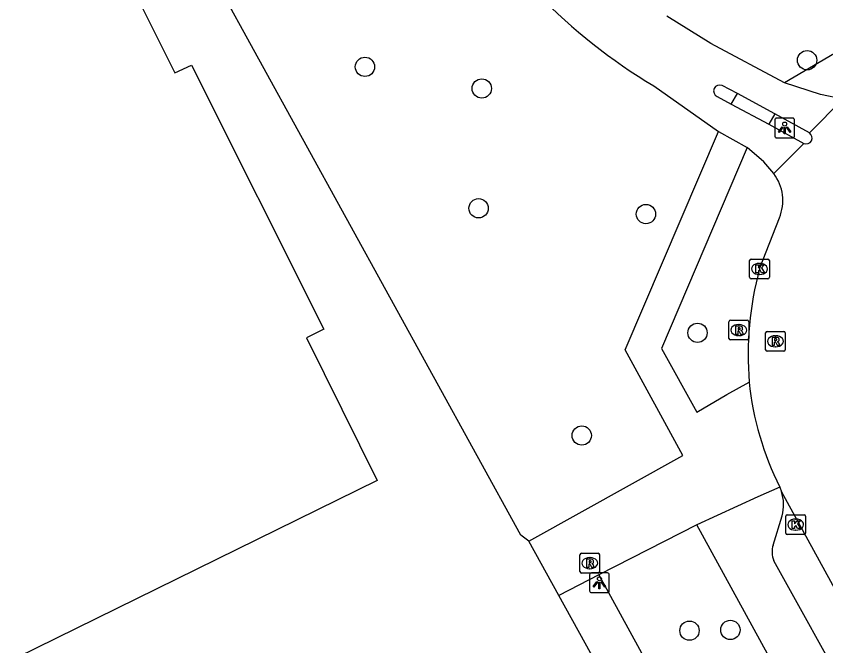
# Model space of a CAD drawing. Extents: x 157793 to 159380, y 380882 to 382313.
# Drawn here: x 158110.05 to 158151.07, y 381539.26 to 381571.13 of the extents above; entities that cross this region are included whole.
import ezdxf

# ---------------------------------------------------------------- set-up
doc = ezdxf.new("R2010")
doc.units = 0
for name, color, linetype in [('IMGEO_Boom', 7, 'Continuous'), ('IMGEO_Fietspad_gesloten', 7, 'Continuous'), ('IMGEO_Groenvoorziening', 7, 'Continuous'), ('IMGEO_Kolk', 7, 'Continuous'), ('IMGEO_Lichtpunt', 7, 'Continuous'), ('IMGEO_Pand', 7, 'Continuous'), ('IMGEO_Rijbaan_lokaal_open', 7, 'Continuous'), ('IMGEO_Rioolput', 7, 'Continuous'), ('IMGEO_Voetpad_open', 7, 'Continuous')]:
    doc.layers.add(name, color=color, linetype=linetype)

msp = doc.modelspace()

# ---------------------------------------------------------------- linework, layer by layer
at = {"layer": 'IMGEO_Boom'}
for centre in [(158150.128, 381568.9), (158127.724, 381568.564), (158133.643, 381567.47), (158133.481, 381561.404), (158141.961, 381561.111), (158144.574, 381555.1), (158138.709, 381549.9), (158144.167, 381540.021), (158146.239, 381540.058)]:
    msp.add_circle(centre, 0.489, dxfattribs=at)
at = {"layer": 'IMGEO_Fietspad_gesloten'}
for points in [[(158148.989, 381567.756), (158145.252, 381569.749), (158143.024, 381571.128)], [(158142.362, 381567.604), (158145.632, 381565.297)], [(158146.597, 381567.212), (158145.822, 381567.62)], [(158151.934, 381566.924), (158150.804, 381567.168), (158148.989, 381567.756)], [(158148.488, 381566.19), (158146.597, 381567.212)], [(158145.569, 381567.06), (158146.285, 381566.679)], [(158146.285, 381566.679), (158148.185, 381565.668)], [(158150.242, 381565.227), (158148.488, 381566.19)], [(158148.185, 381565.668), (158149.957, 381564.681)], [(158145.632, 381565.297), (158147.084, 381564.485)], [(158148.436, 381563.161), (158147.934, 381563.759), (158147.084, 381564.485)]]:
    msp.add_lwpolyline(points, dxfattribs=at)
for centre, radius, start, end in [((158156.332, 381591.28), 27.491, 223.8314, 239.4572), ((158145.699, 381567.338), 0.307, 66.4373, 244.9372)]:
    msp.add_arc(centre, radius, start, end, dxfattribs=at)
at = {"layer": 'IMGEO_Groenvoorziening'}
msp.add_lwpolyline([(158136.029, 381544.559), (158135.619, 381544.862), (158113.502, 381585.042)], dxfattribs=at)
at = {"layer": 'IMGEO_Kolk'}
for p, q in [((158147.216, 381557.909), (158147.216, 381558.761)), ((158147.291, 381558.835), (158148.143, 381558.835)), ((158147.704, 381558.615), (158147.729, 381558.615)), ((158148.217, 381558.761), (158148.217, 381557.909)), ((158148.143, 381557.835), (158147.291, 381557.835)), ((158147.727, 381558.055), (158147.702, 381558.055)), ((158149.047, 381544.962), (158149.047, 381545.814)), ((158149.122, 381545.888), (158149.974, 381545.888)), ((158150.048, 381545.814), (158150.048, 381544.962)), ((158149.535, 381545.668), (158149.56, 381545.668)), ((158149.558, 381545.108), (158149.533, 381545.108)), ((158149.974, 381544.888), (158149.122, 381544.888))]:
    msp.add_line(p, q, dxfattribs=at)
for points in [[(158147.216, 381557.909), (158147.216, 381558.761)], [(158147.291, 381558.835), (158148.143, 381558.835)], [(158147.537, 381558.535), (158147.66, 381558.535), (158147.66, 381558.384), (158147.79, 381558.535), (158147.954, 381558.535), (158147.808, 381558.384), (158147.961, 381558.135), (158147.809, 381558.135), (158147.724, 381558.299), (158147.66, 381558.232), (158147.66, 381558.135), (158147.537, 381558.135), (158147.537, 381558.535)], [(158148.217, 381558.761), (158148.217, 381557.909)], [(158148.143, 381557.835), (158147.291, 381557.835)], [(158149.047, 381544.962), (158149.047, 381545.814)], [(158149.122, 381545.888), (158149.974, 381545.888)], [(158150.048, 381545.814), (158150.048, 381544.962)], [(158149.368, 381545.588), (158149.491, 381545.588), (158149.491, 381545.437), (158149.621, 381545.588), (158149.785, 381545.588), (158149.639, 381545.437), (158149.792, 381545.188), (158149.64, 381545.188), (158149.555, 381545.352), (158149.491, 381545.285), (158149.491, 381545.188), (158149.368, 381545.188), (158149.368, 381545.588)], [(158149.974, 381544.888), (158149.122, 381544.888)]]:
    msp.add_lwpolyline(points, dxfattribs=at)
for centre, start, end in [((158147.293, 381558.759), 91.552, 178.448), ((158147.293, 381558.759), 91.552, 178.448), ((158148.141, 381558.759), 1.552, 88.448), ((158148.141, 381558.759), 1.552, 88.448), ((158147.293, 381557.911), 181.552, 268.448), ((158147.293, 381557.911), 181.552, 268.448), ((158148.141, 381557.911), 271.552, 358.448), ((158148.141, 381557.911), 271.552, 358.448), ((158149.124, 381545.812), 91.552, 178.448), ((158149.124, 381545.812), 91.552, 178.448), ((158149.972, 381545.812), 1.552, 88.448), ((158149.972, 381545.812), 1.552, 88.448), ((158149.124, 381544.964), 181.552, 268.448), ((158149.124, 381544.964), 181.552, 268.448), ((158149.972, 381544.964), 271.552, 358.448), ((158149.972, 381544.964), 271.552, 358.448)]:
    msp.add_arc(centre, 0.0765, start, end, dxfattribs=at)
for centre, major_axis, ratio, start_param, end_param in [((158147.703, 381558.335), (-0.387, 0.002), 0.722429, 4.712389, 7.853982), ((158147.728, 381558.335), (-0.39, 0.002), 0.717154, 1.570796, 4.712389), ((158149.534, 381545.388), (-0.387, 0.002), 0.722429, 4.712389, 7.853982), ((158149.559, 381545.388), (-0.39, 0.002), 0.717154, 1.570796, 4.712389)]:
    msp.add_ellipse(centre, major_axis=major_axis, ratio=ratio, start_param=start_param, end_param=end_param, dxfattribs=at)
at = {"layer": 'IMGEO_Lichtpunt'}
for p, q in [((158149.393, 381565.966), (158148.585, 381565.966)), ((158149.393, 381565.966), (158148.585, 381565.966)), ((158148.491, 381565.871), (158148.491, 381565.064)), ((158148.491, 381565.871), (158148.491, 381565.064)), ((158149.487, 381565.064), (158149.487, 381565.871)), ((158149.487, 381565.064), (158149.487, 381565.871)), ((158148.585, 381564.97), (158149.393, 381564.97)), ((158148.585, 381564.97), (158149.393, 381564.97)), ((158140.006, 381542.946), (158139.198, 381542.946)), ((158140.006, 381542.946), (158139.198, 381542.946)), ((158139.104, 381542.851), (158139.104, 381542.044)), ((158139.104, 381542.851), (158139.104, 381542.044)), ((158140.1, 381542.044), (158140.1, 381542.851)), ((158140.1, 381542.044), (158140.1, 381542.851)), ((158139.198, 381541.95), (158140.006, 381541.95)), ((158139.198, 381541.95), (158140.006, 381541.95))]:
    msp.add_line(p, q, dxfattribs=at)
for points in [[(158148.865, 381565.535), (158148.904, 381565.507), (158148.716, 381565.245), (158148.678, 381565.272), (158148.865, 381565.535)], [(158148.967, 381565.487), (158149.014, 381565.487), (158149.014, 381565.165), (158148.967, 381565.165), (158148.967, 381565.487)], [(158149.077, 381565.507), (158149.115, 381565.534), (158149.302, 381565.272), (158149.263, 381565.244), (158149.077, 381565.507)], [(158139.478, 381542.515), (158139.517, 381542.487), (158139.329, 381542.225), (158139.291, 381542.252), (158139.478, 381542.515)], [(158139.69, 381542.487), (158139.728, 381542.514), (158139.915, 381542.252), (158139.876, 381542.224), (158139.69, 381542.487)], [(158139.58, 381542.467), (158139.627, 381542.467), (158139.627, 381542.145), (158139.58, 381542.145), (158139.58, 381542.467)]]:
    msp.add_lwpolyline(points, dxfattribs=at)
for centre in [(158148.99, 381565.669), (158139.603, 381542.649)]:
    msp.add_circle(centre, 0.0994, dxfattribs=at)
for centre, start, end in [((158148.585, 381565.871), 90, 180), ((158148.585, 381565.871), 90, 180), ((158149.393, 381565.871), 0, 90), ((158149.393, 381565.871), 0, 90), ((158148.585, 381565.064), 180, 270), ((158148.585, 381565.064), 180, 270), ((158149.393, 381565.064), 270, 0), ((158149.393, 381565.064), 270, 360), ((158139.198, 381542.851), 90, 180), ((158139.198, 381542.851), 90, 180), ((158140.006, 381542.851), 0, 90), ((158140.006, 381542.851), 0, 90), ((158139.198, 381542.044), 180, 270), ((158139.198, 381542.044), 180, 270), ((158140.006, 381542.044), 270, 0), ((158140.006, 381542.044), 270, 360)]:
    msp.add_arc(centre, 0.0946, start, end, dxfattribs=at)
at = {"layer": 'IMGEO_Pand'}
msp.add_lwpolyline([(158060.358, 381543.6), (158054.101, 381545.684), (158057.881, 381547.708), (158054.686, 381554.258), (158069.898, 381561.847), (158070.568, 381560.505), (158071.497, 381560.925), (158070.893, 381562.132), (158103.655, 381578.494), (158104.502, 381576.747), (158106.224, 381577.602), (158105.387, 381579.288), (158115.267, 381576.027), (158117.06, 381572.469), (158116.22, 381572.029), (158118.083, 381568.259), (158118.927, 381568.657), (158125.638, 381555.277), (158124.766, 381554.844), (158128.334, 381547.628), (158100.877, 381534.147)], dxfattribs=at)
at = {"layer": 'IMGEO_Rijbaan_lokaal_open'}
for points in [[(158151.934, 381566.924), (158150.242, 381565.227)], [(158149.957, 381564.681), (158148.436, 381563.161)], [(158147.717, 381558.335), (158148.722, 381560.918)], [(158148.739, 381547.289), (158148.825, 381547.056)], [(158148.825, 381547.056), (158155.415, 381535.054)]]:
    msp.add_lwpolyline(points, dxfattribs=at)
for centre, radius, start, end in [((158150.07, 381564.969), 0.31, 248.6005, 56.2724), ((158146.633, 381561.791), 2.264, 337.3116, 37.2213), ((158163.999, 381553.953), 16.861, 164.9381, 184.5974), ((158162.509, 381554.18), 15.398, 185.8826, 206.5856)]:
    msp.add_arc(centre, radius, start, end, dxfattribs=at)
at = {"layer": 'IMGEO_Rioolput'}
for p, q in [((158146.166, 381554.811), (158146.166, 381555.663)), ((158146.241, 381555.737), (158147.093, 381555.737)), ((158147.167, 381555.663), (158147.167, 381554.811)), ((158146.654, 381555.517), (158146.679, 381555.517)), ((158146.677, 381554.957), (158146.652, 381554.957)), ((158148.022, 381554.244), (158148.022, 381555.096)), ((158148.097, 381555.17), (158148.949, 381555.17)), ((158148.51, 381554.95), (158148.535, 381554.95)), ((158149.023, 381555.096), (158149.023, 381554.244)), ((158147.093, 381554.737), (158146.241, 381554.737)), ((158148.949, 381554.17), (158148.097, 381554.17)), ((158148.533, 381554.39), (158148.508, 381554.39)), ((158138.615, 381543.011), (158138.615, 381543.863)), ((158138.69, 381543.937), (158139.542, 381543.937)), ((158139.616, 381543.863), (158139.616, 381543.011)), ((158139.103, 381543.717), (158139.128, 381543.717)), ((158139.542, 381542.937), (158138.69, 381542.937)), ((158139.126, 381543.157), (158139.101, 381543.157))]:
    msp.add_line(p, q, dxfattribs=at)
for points in [[(158146.166, 381554.811), (158146.166, 381555.663)], [(158146.241, 381555.737), (158147.093, 381555.737)], [(158147.167, 381555.663), (158147.167, 381554.811)], [(158146.755, 381555.435), (158146.503, 381555.437), (158146.503, 381555.037)], [(158146.681, 381555.356), (158146.627, 381555.356), (158146.627, 381555.275)], [(158146.627, 381555.275), (158146.679, 381555.275)], [(158146.503, 381555.037), (158146.627, 381555.037), (158146.627, 381555.199), (158146.638, 381555.199)], [(158146.685, 381555.17), (158146.756, 381555.037), (158146.896, 381555.037), (158146.831, 381555.163)], [(158148.022, 381554.244), (158148.022, 381555.096)], [(158148.097, 381555.17), (158148.949, 381555.17)], [(158148.611, 381554.868), (158148.359, 381554.87), (158148.359, 381554.47)], [(158149.023, 381555.096), (158149.023, 381554.244)], [(158147.093, 381554.737), (158146.241, 381554.737)], [(158148.359, 381554.47), (158148.483, 381554.47), (158148.483, 381554.632), (158148.494, 381554.632)], [(158148.537, 381554.789), (158148.483, 381554.789), (158148.483, 381554.708)], [(158148.483, 381554.708), (158148.535, 381554.708)], [(158148.541, 381554.603), (158148.612, 381554.47), (158148.752, 381554.47), (158148.687, 381554.596)], [(158148.949, 381554.17), (158148.097, 381554.17)], [(158138.615, 381543.011), (158138.615, 381543.863)], [(158138.69, 381543.937), (158139.542, 381543.937)], [(158139.616, 381543.863), (158139.616, 381543.011)], [(158139.204, 381543.635), (158138.952, 381543.637), (158138.952, 381543.237)], [(158138.952, 381543.237), (158139.076, 381543.237), (158139.076, 381543.399), (158139.087, 381543.399)], [(158139.13, 381543.556), (158139.076, 381543.556), (158139.076, 381543.475)], [(158139.076, 381543.475), (158139.128, 381543.475)], [(158139.134, 381543.37), (158139.205, 381543.237), (158139.345, 381543.237), (158139.28, 381543.363)], [(158139.542, 381542.937), (158138.69, 381542.937)]]:
    msp.add_lwpolyline(points, dxfattribs=at)
for centre, radius, start, end in [((158146.243, 381555.661), 0.0765, 91.552, 178.448), ((158146.243, 381555.661), 0.0765, 91.552, 178.448), ((158147.091, 381555.661), 0.0765, 1.552, 88.448), ((158147.091, 381555.661), 0.0765, 1.552, 88.448), ((158146.663, 381555.464), 0.19, 274.7715, 282.9687), ((158146.687, 381555.26), 0.0964, 77.0061, 93.1865), ((158146.701, 381555.317), 0.0378, 276.6634, 79.6772), ((158146.754, 381555.325), 0.109, 350.3612, 89.416), ((158146.752, 381555.325), 0.112, 277.5842, 350.9817), ((158146.736, 381555.11), 0.108, 29.5134, 73.7905), ((158146.243, 381554.813), 0.0765, 181.552, 268.448), ((158146.243, 381554.813), 0.0765, 181.552, 268.448), ((158146.637, 381555.146), 0.0533, 26.0293, 88.6989), ((158147.091, 381554.813), 0.0765, 271.552, 358.448), ((158147.091, 381554.813), 0.0765, 271.552, 358.448), ((158148.099, 381555.094), 0.0765, 91.552, 178.448), ((158148.099, 381555.094), 0.0765, 91.552, 178.448), ((158148.61, 381554.758), 0.109, 350.3612, 89.416), ((158148.947, 381555.094), 0.0765, 1.552, 88.448), ((158148.947, 381555.094), 0.0765, 1.552, 88.448), ((158148.493, 381554.579), 0.0533, 26.0293, 88.6989), ((158148.519, 381554.897), 0.19, 274.7715, 282.9687), ((158148.543, 381554.693), 0.0964, 77.0061, 93.1865), ((158148.557, 381554.75), 0.0378, 276.6634, 79.6772), ((158148.608, 381554.758), 0.112, 277.5842, 350.9817), ((158148.592, 381554.543), 0.108, 29.5134, 73.7905), ((158148.099, 381554.246), 0.0765, 181.552, 268.448), ((158148.099, 381554.246), 0.0765, 181.552, 268.448), ((158148.947, 381554.246), 0.0765, 271.552, 358.448), ((158148.947, 381554.246), 0.0765, 271.552, 358.448), ((158138.692, 381543.861), 0.0765, 91.552, 178.448), ((158138.692, 381543.861), 0.0765, 91.552, 178.448), ((158139.54, 381543.861), 0.0765, 1.552, 88.448), ((158139.54, 381543.861), 0.0765, 1.552, 88.448), ((158139.086, 381543.346), 0.0533, 26.0293, 88.6989), ((158139.112, 381543.664), 0.19, 274.7715, 282.9687), ((158139.136, 381543.46), 0.0964, 77.0061, 93.1865), ((158139.15, 381543.517), 0.0378, 276.6634, 79.6772), ((158139.203, 381543.525), 0.109, 350.3612, 89.416), ((158139.201, 381543.525), 0.112, 277.5842, 350.9817), ((158139.185, 381543.31), 0.108, 29.5134, 73.7905), ((158138.692, 381543.013), 0.0765, 181.552, 268.448), ((158138.692, 381543.013), 0.0765, 181.552, 268.448), ((158139.54, 381543.013), 0.0765, 271.552, 358.448), ((158139.54, 381543.013), 0.0765, 271.552, 358.448)]:
    msp.add_arc(centre, radius, start, end, dxfattribs=at)
for centre, major_axis, ratio, start_param, end_param in [((158146.653, 381555.237), (-0.387, 0.002), 0.722429, 4.712389, 7.853982), ((158146.678, 381555.237), (-0.39, 0.002), 0.717154, 1.570796, 4.712389), ((158148.509, 381554.67), (-0.387, 0.002), 0.722429, 4.712389, 7.853982), ((158148.534, 381554.67), (-0.39, 0.002), 0.717154, 1.570796, 4.712389), ((158139.102, 381543.437), (-0.387, 0.002), 0.722429, 4.712389, 7.853982), ((158139.127, 381543.437), (-0.39, 0.002), 0.717154, 1.570796, 4.712389)]:
    msp.add_ellipse(centre, major_axis=major_axis, ratio=ratio, start_param=start_param, end_param=end_param, dxfattribs=at)
at = {"layer": 'IMGEO_Voetpad_open'}
for points in [[(158153.268, 381570.271), (158148.989, 381567.756)], [(158146.285, 381566.679), (158146.597, 381567.212)], [(158148.488, 381566.19), (158148.185, 381565.668)], [(158136.029, 381544.559), (158143.827, 381548.886), (158140.901, 381554.246), (158145.632, 381565.297)], [(158147.084, 381564.485), (158142.751, 381554.302), (158144.545, 381551.089), (158146.062, 381551.969), (158147.192, 381552.602)], [(158148.739, 381547.289), (158147.639, 381546.803), (158144.538, 381545.376)], [(158148.413, 381544.355), (158148.858, 381545.84)], [(158144.538, 381545.376), (158139.575, 381542.843)], [(158139.575, 381542.843), (158145.375, 381532.267), (158150.255, 381534.969), (158144.538, 381545.376)], [(158137.548, 381541.808), (158136.029, 381544.559)], [(158207.708, 381447.175), (158196.6, 381463.411), (158191.493, 381471.166), (158188.156, 381476.274), (158180.068, 381488.973), (158176.956, 381493.981), (158171.612, 381502.714), (158167.051, 381510.356), (158163.584, 381516.344), (158161.1, 381520.669), (158154.693, 381532.233), (158152.339, 381536.528), (158148.449, 381543.56)], [(158139.575, 381542.843), (158137.548, 381541.808)], [(158158.169, 381504.602), (158154.491, 381510.898), (158149.399, 381519.895), (158143.365, 381530.935), (158143.503, 381531.025), (158137.548, 381541.808)]]:
    msp.add_lwpolyline(points, dxfattribs=at)
for centre, radius, start, end in [((158146.867, 381546.394), 2.067, 344.4401, 18.6689), ((158149.354, 381543.999), 1.006, 159.2834, 205.9021)]:
    msp.add_arc(centre, radius, start, end, dxfattribs=at)

doc.saveas('drawing.dxf')
